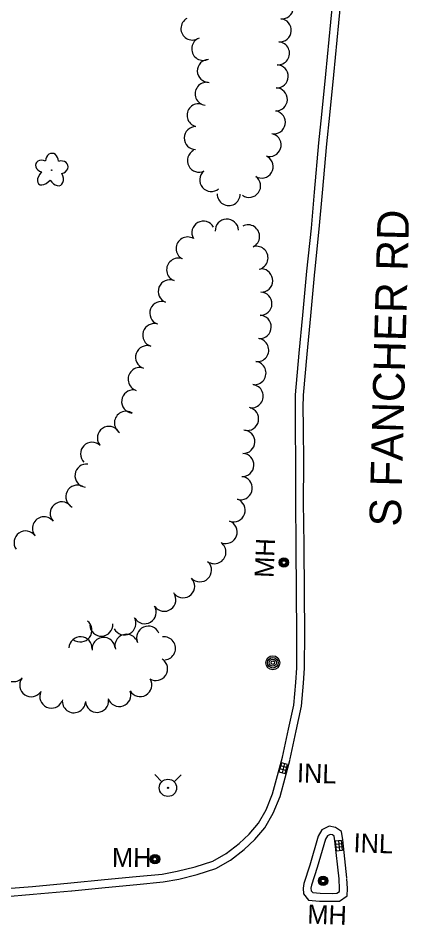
# Model space of a CAD drawing. Extents: x 588843 to 2552415, y 180129 to 269402.
# Drawn here: x 607094.8 to 607218.7, y 183420.7 to 183707.7 of the extents above; entities that cross this region are included whole.
import ezdxf

# ---------------------------------------------------------------- set-up
doc = ezdxf.new("R2010")
doc.units = 0
for name, color, linetype in [('E_DRN', 7, 'Continuous'), ('E_DRN_Text', 7, 'Continuous'), ('E_LAND_TreeLine_P', 7, 'Continuous'), ('E_LAND_Vegetation', 7, 'Continuous'), ('E_MISCPROP', 7, 'Continuous'), ('E_RDWY_C_and_G', 7, 'Continuous'), ('E_RDWY_Text', 7, 'Continuous'), ('E_UTL_MH', 7, 'Continuous'), ('E_UTL_MH_Text', 7, 'Continuous'), ('E_UTL_WHydrant', 7, 'Continuous')]:
    doc.layers.add(name, color=color, linetype=linetype)

# ---------------------------------------------------------------- blocks, each defined once
blk = doc.blocks.new('INLO_2')
at = {"layer": 'E_DRN'}
for p, q in [((6.6, -13.1), (6.6, 0)), ((13.1, -13.1), (13.1, 0)), ((19.7, -6.6), (0, -6.6))]:
    blk.add_line(p, q, dxfattribs=at)
blk.add_lwpolyline([(0, -13.1), (19.7, -13.1), (19.7, 0), (0, 0)], close=True, dxfattribs=at)
blk = doc.blocks.new('POLE_2')
at = {"layer": 'E_MISCPROP'}
for radius in [14.6, 11, 7.32, 3.66]:
    blk.add_circle((0, 0), radius, dxfattribs=at)
blk = doc.blocks.new('MHO_2')
at = {"layer": 'E_UTL_MH'}
for centre, radius in [((0.3, -0.4), 9.84), ((0.3, -0.4), 7.98), ((0.2, -0.5), 6.35), ((0.1, -0.5), 3.97)]:
    blk.add_circle(centre, radius, dxfattribs=at)
blk = doc.blocks.new('MHT_2')
at = {"layer": 'E_UTL_MH_Text'}
blk.add_text('MH', height=39.37, dxfattribs=at).set_placement((-32.2, -19.7))
blk = doc.blocks.new('HYD_2')
at = {"layer": 'E_UTL_WHydrant'}
for p, q in [((-12.6, 12.6), (-27.3, 27.3)), ((12.6, 12.6), (27.3, 27.3))]:
    blk.add_line(p, q, dxfattribs=at)
for radius in [18, 1.38]:
    blk.add_circle((0, 0), radius, dxfattribs=at)
blk = doc.blocks.new('DTRE_3')
at = {"layer": 'E_LAND_Vegetation'}
blk.add_circle((-0.6, 0), 0.601, dxfattribs=at)
for centre, major_axis, ratio in [((-6.1, 17.5), (4.5, -16.3), 0.782863), ((13.3, 9), (-17.3, -9.6), 0.691916), ((-19.3, 0.5), (16.2, -0.4), 0.832022), ((-8.2, -17.2), (5.9, 15.9), 0.716896), ((11.6, -12.2), (-16.4, 15), 0.560249)]:
    blk.add_ellipse(centre, major_axis=major_axis, ratio=ratio, start_param=1.570796, end_param=4.712389, dxfattribs=at)
blk = doc.blocks.new('INLT_83')
at = {"layer": 'E_DRN_Text'}
blk.add_text('INL', height=39.37, dxfattribs=at).set_placement((-36.2, -19.7))

msp = doc.modelspace()

# ---------------------------------------------------------------- linework, layer by layer
at = {"layer": 'E_LAND_TreeLine_P'}
for centre, radius, start, end in [((607178.41, 183711.11), 3.65, 265.1096, 85.1096), ((607150.08, 183704.4), 3.65, 119.2047, 299.2047), ((607177.78, 183703.84), 3.65, 265.1096, 85.1096), ((607153.5, 183697.96), 3.65, 111.3892, 291.3892), ((607177.21, 183696.55), 3.65, 265.5465, 85.5465), ((607155.28, 183690.98), 3.65, 91.6286, 271.6286), ((607176.8, 183689.27), 3.65, 267.8145, 87.8145), ((607154.58, 183683.73), 3.65, 82.1969, 262.1969), ((607176.52, 183681.97), 3.65, 267.8145, 87.8145), ((607152.01, 183676.94), 3.65, 74.7452, 254.7452), ((607175.91, 183674.71), 3.65, 259.5173, 79.5173), ((607151.14, 183669.74), 3.65, 89.2466, 269.2466), ((607174.56, 183667.53), 3.65, 251.6253, 71.6253), ((607152.14, 183662.59), 3.65, 117.4382, 297.4382), ((607172.01, 183660.71), 3.65, 238.5657, 58.5657), ((607156.02, 183656.46), 3.65, 130.5833, 310.5833), ((607168.04, 183654.6), 3.65, 234.5396, 54.5396), ((607161.58, 183652.01), 3.65, 179.6044, 359.6044), ((607161, 183640.42), 3.68, 2.8941, 182.8941), ((607153.59, 183639.74), 3.68, 29.1875, 209.1875), ((607167.69, 183638.6), 3.68, 296.7655, 116.7655), ((607148.58, 183634.74), 3.68, 60.4368, 240.4368), ((607170.36, 183631.8), 3.68, 284.0037, 104.0037), ((607145.59, 183628.04), 3.68, 68.5838, 248.5838), ((607171.86, 183624.63), 3.68, 268.1515, 88.1515), ((607142.91, 183621.2), 3.68, 68.7394, 248.7394), ((607171.62, 183617.29), 3.68, 268.1515, 88.1515), ((607140.24, 183614.34), 3.68, 68.7394, 248.7394), ((607171.39, 183609.94), 3.68, 268.1515, 88.1515), ((607138.02, 183607.34), 3.68, 72.5136, 252.5136), ((607135.73, 183600.35), 3.68, 71.1644, 251.1644), ((607170.59, 183602.63), 3.68, 263.179, 83.179), ((607169.72, 183595.33), 3.68, 263.179, 83.179), ((607133.36, 183593.39), 3.68, 72.7767, 252.7767), ((607131.31, 183586.34), 3.68, 83.2406, 263.2406), ((607168.84, 183588.03), 3.68, 263.179, 83.179), ((607167.39, 183580.83), 3.68, 258.2778, 78.2778), ((607129.03, 183579.57), 3.68, 56.0156, 236.0156), ((607123.63, 183574.77), 3.68, 34.1619, 214.1619), ((607166.2, 183573.59), 3.68, 267.8145, 87.8145), ((607118.28, 183569.76), 3.68, 45.5408, 225.5408), ((607165.91, 183566.25), 3.68, 267.0297, 87.0297), ((607116.53, 183562.88), 3.68, 83.1158, 263.1158), ((607165.38, 183558.93), 3.68, 252.8831, 72.8831), ((607113.63, 183556.19), 3.68, 63.1376, 243.1376), ((607163.12, 183551.94), 3.68, 249.8103, 69.8103), ((607108.68, 183550.89), 3.68, 41.5026, 221.5026), ((607103.05, 183546.17), 3.68, 38.4822, 218.4822), ((607160.58, 183545.04), 3.68, 249.8103, 69.8103), ((607097.22, 183541.69), 3.68, 35.14, 215.14), ((607157.03, 183538.68), 3.68, 234.6169, 54.6169), ((607152.45, 183532.96), 3.68, 223.6329, 43.6329), ((607147.13, 183527.89), 3.68, 223.6329, 43.6329), ((607141.14, 183523.62), 3.68, 215.4881, 35.4881), ((607134.94, 183519.69), 3.68, 210.7637, 30.7637), ((607128.49, 183516.15), 3.68, 208.3247, 28.3247), ((607114.57, 183513.93), 3.68, 232.5421, 52.5421), ((607121.19, 183515.74), 3.68, 183.6073, 3.6073), ((607136.06, 183511.57), 3.68, 23.4167, 203.4167), ((607114.59, 183508.21), 3.68, 356.9842, 176.9842), ((607129.19, 183508.98), 3.68, 15.8488, 195.8488), ((607141.03, 183508.22), 3.68, 276.2856, 96.2856), ((607121.93, 183507.98), 3.68, 5.3539, 185.3539), ((607093.43, 183501.34), 3.68, 137.9166, 317.9166), ((607138.54, 183501.69), 3.68, 237.1638, 57.1638), ((607099.01, 183496.57), 3.68, 145.3433, 325.3433), ((607133.51, 183496.62), 3.68, 209.8967, 29.8967), ((607105.39, 183492.98), 3.68, 155.4858, 335.4858), ((607126.91, 183493.47), 3.68, 198.6086, 18.6086), ((607112.52, 183491.5), 3.68, 173.3589, 353.3589), ((607119.84, 183491.61), 3.68, 184.1547, 4.1547)]:
    msp.add_arc(centre, radius, start, end, dxfattribs=at)
at = {"layer": 'E_RDWY_C_and_G'}
for points in [[(607186.34, 183627.57), (607187.77, 183641.18), (607188.81, 183652.63), (607190.19, 183668.19), (607191.14, 183677.22), (607192.41, 183690), (607193.95, 183706.39), (607195.65, 183724.05)], [(607188.83, 183627.31), (607190.26, 183640.94), (607191.3, 183652.41), (607192.68, 183667.94), (607193.63, 183676.97), (607194.9, 183689.76), (607196.44, 183706.15), (607198.14, 183723.81)], [(607182.98, 183540.96), (607182.83, 183554.52), (607182.87, 183566.61), (607182.77, 183578.41), (607182.7, 183584.4), (607182.79, 183588.45), (607183.96, 183601.59), (607185.09, 183613.64), (607186.34, 183627.57)], [(607185.48, 183540.99), (607185.33, 183554.53), (607185.37, 183566.62), (607185.27, 183578.43), (607185.2, 183584.39), (607185.29, 183588.31), (607186.45, 183601.36), (607187.57, 183613.41), (607188.83, 183627.34)], [(607178.66, 183473.75), (607180.51, 183482.63), (607182.19, 183490.25), (607182.83, 183497.42), (607183.12, 183502.01), (607183.19, 183513.31), (607183.05, 183525.48), (607182.98, 183540.96)], [(607181.11, 183473.24), (607182.95, 183482.1), (607184.67, 183489.87), (607185.32, 183497.23), (607185.62, 183501.92), (607185.69, 183513.32), (607185.55, 183525.5), (607185.48, 183540.97)], [(607122.2, 183435.02), (607132.28, 183435.96), (607140.47, 183436.74), (607145.28, 183437.64), (607150.9, 183439), (607156.54, 183440.84), (607160.8, 183443.28), (607164.85, 183446.39), (607168.05, 183449.42), (607170.97, 183452.87), (607173.43, 183457.13), (607175.49, 183462.14), (607178.66, 183473.75)], [(607122.43, 183432.53), (607132.51, 183433.47), (607140.82, 183434.26), (607145.81, 183435.2), (607151.58, 183436.6), (607157.55, 183438.55), (607162.19, 183441.2), (607166.48, 183444.49), (607169.87, 183447.7), (607173.02, 183451.43), (607175.67, 183456.03), (607177.86, 183461.33), (607181.07, 183473.09)], [(607199.03, 183435.52), (607197.73, 183447.63), (607197.32, 183450.19), (607195.45, 183451.54), (607193.39, 183451.92), (607191.09, 183450.76), (607189.93, 183448.81), (607187.26, 183439.53)], [(607196.55, 183435.25), (607195.25, 183447.3), (607195.01, 183448.77), (607194.44, 183449.19), (607193.77, 183449.31), (607192.87, 183448.86), (607192.25, 183447.81), (607189.66, 183438.83)], [(607187.29, 183439.63), (607185.34, 183433.82), (607185.14, 183432.34), (607185.29, 183430.55), (607186.88, 183428.49), (607190.4, 183428.2), (607194.44, 183428.15), (607196.7, 183428.22), (607199.14, 183429.9), (607199.22, 183432.15), (607199.04, 183435.39)], [(607189.66, 183438.83), (607187.79, 183433.25), (607187.65, 183432.28), (607187.72, 183431.49), (607188.19, 183430.89), (607190.52, 183430.7), (607194.42, 183430.65), (607195.88, 183430.69), (607196.69, 183431.25), (607196.72, 183432.12), (607196.55, 183435.25)], [(607111.58, 183433.97), (607122.2, 183435.02)], [(607021.36, 183430.74), (607036.11, 183430.36), (607054.76, 183429.89), (607063.89, 183429.54), (607072.16, 183429.41), (607079.54, 183429.37), (607084.51, 183429.3), (607089.96, 183429.59), (607099.59, 183430.37), (607111.8, 183431.48)], [(607021.43, 183433.24), (607036.17, 183432.86), (607054.84, 183432.39), (607063.96, 183432.04), (607072.18, 183431.91), (607079.56, 183431.87), (607084.46, 183431.8), (607089.79, 183432.08), (607099.38, 183432.86), (607111.58, 183433.97)], [(607111.82, 183431.48), (607122.45, 183432.53)]]:
    msp.add_lwpolyline(points, dxfattribs=at)

# ---------------------------------------------------------------- block references
at = {"layer": 'E_DRN'}
for p, xscale, yscale, rotation in [((607177.5, 183469.1), 0.15240030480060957, 0.1524003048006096, 74.7594575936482), ((607195.69, 183444.16), 0.1524003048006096, 0.15240030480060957, 96.1370532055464)]:
    msp.add_blockref('INLO_2', p, dxfattribs=dict(at, xscale=xscale, yscale=yscale, rotation=rotation))
at = {"layer": 'E_DRN_Text', "xscale": 0.15240030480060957, "yscale": 0.15240030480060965, "rotation": -1.8855334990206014}
for p in [(607188.76, 183468.64), (607206.69, 183446.51)]:
    msp.add_blockref('INLT_83', p, dxfattribs=at)
at = {"layer": 'E_LAND_Vegetation', "xscale": 0.1524003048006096, "yscale": 0.15240030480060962, "rotation": -89.93094396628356}
msp.add_blockref('DTRE_3', (607105.48, 183659.48), dxfattribs=at)
at = {"layer": 'E_MISCPROP', "xscale": 0.15240030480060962, "yscale": 0.1524003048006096, "rotation": -0.18551892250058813}
msp.add_blockref('POLE_2', (607175.56, 183503.65), dxfattribs=at)
at = {"layer": 'E_UTL_MH'}
for p, xscale, yscale, rotation in [((607179, 183535.34), 0.15240030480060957, 0.15240030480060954, 87.64670313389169), ((607138.17, 183441.57), 0.15240030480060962, 0.1524003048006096, -0.18551892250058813), ((607191.46, 183434.66), 0.15240030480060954, 0.15240030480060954, -2.0558887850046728)]:
    msp.add_blockref('MHO_2', p, dxfattribs=dict(at, xscale=xscale, yscale=yscale, rotation=rotation))
at = {"layer": 'E_UTL_MH_Text'}
for p, xscale, yscale, rotation in [((607172.96, 183535.47), 0.15240030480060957, 0.15240030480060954, 87.64670313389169), ((607129.5, 183442), 0.15240030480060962, 0.1524003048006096, -0.18551892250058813), ((607191.44, 183423.93), 0.15240030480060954, 0.15240030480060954, -2.0558887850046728)]:
    msp.add_blockref('MHT_2', p, dxfattribs=dict(at, xscale=xscale, yscale=yscale, rotation=rotation))
at = {"layer": 'E_UTL_WHydrant', "xscale": 0.15240030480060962, "yscale": 0.1524003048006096, "rotation": -0.18551892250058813}
msp.add_blockref('HYD_2', (607142.33, 183464.06), dxfattribs=at)

# ---------------------------------------------------------------- texts
at = {"layer": 'E_RDWY_Text'}
msp.add_text('S FANCHER RD', height=10, rotation=88.484, dxfattribs=at).set_placement((607216.13, 183546.66))
msp.add_text('S FANCHER RD', height=10, rotation=88.484, dxfattribs=at).set_placement((607216.13, 183546.66))

doc.saveas('drawing.dxf')
